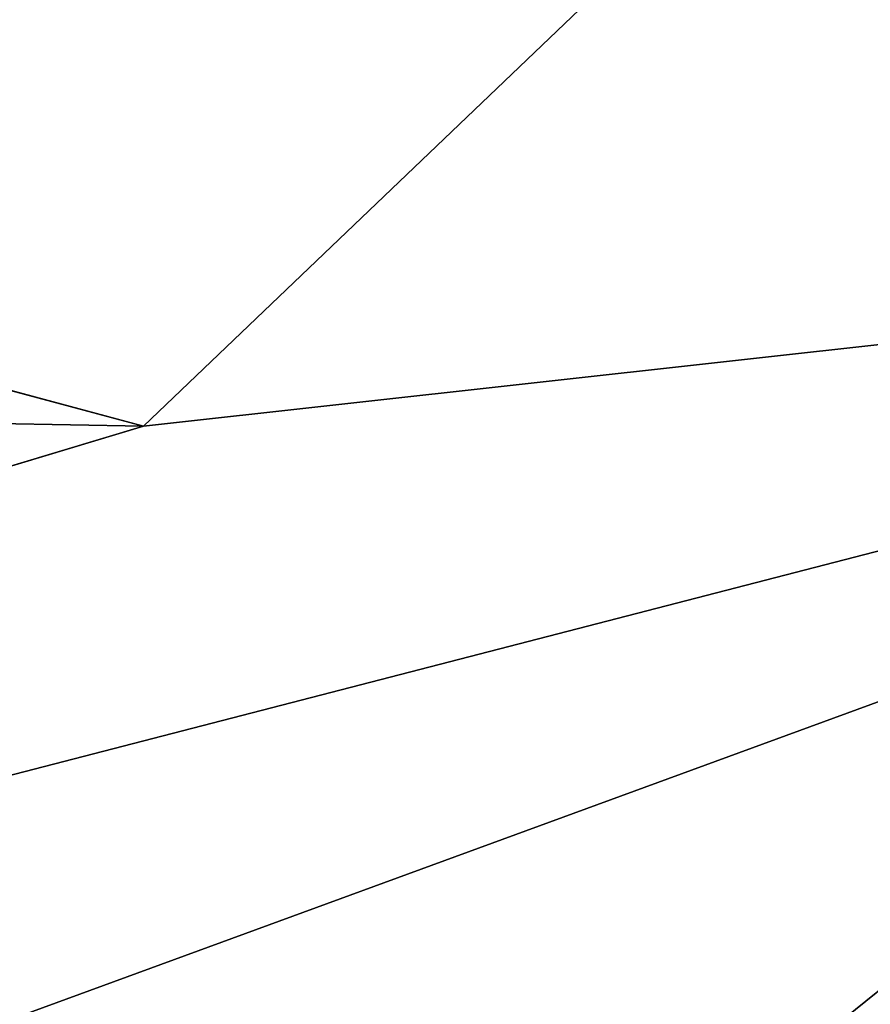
# Model space of a CAD drawing. Extents: x -250 to 250, y -426 to 356.
# Tile 908 of 1056: x -144.988 to -144.404, y 239.637 to 240.312. Entities that reach past the tile are written whole.
import ezdxf

# ---------------------------------------------------------------- set-up
doc = ezdxf.new("R2010")
doc.units = 0
doc.header["$LTSCALE"] = 41.718519
for name, color, linetype in [('1614', 7, 'CONTINUOUS'), ('17', 7, 'CONTINUOUS'), ('18', 7, 'CONTINUOUS'), ('738', 7, 'CONTINUOUS'), ('739', 7, 'CONTINUOUS'), ('741', 7, 'CONTINUOUS'), ('759', 7, 'CONTINUOUS')]:
    doc.layers.add(name, color=color, linetype=linetype)

msp = doc.modelspace()

# ---------------------------------------------------------------- linework, layer by layer
at = {"layer": '1614', "color": 7, "linetype": 'CONTINUOUS'}
for points in [[(-145.75357, 238.5533, -68.65), (-140.77761, 242.56576, -68.65), (-143.0169, 240.15751, -68.55), (-145.75357, 238.5533, -68.65)], [(-145.75357, 238.5533, -68.65), (-143.0169, 240.15751, -68.55), (-145.71173, 238.46175, -68.55), (-145.75357, 238.5533, -68.65)]]:
    msp.add_3dface(points, dxfattribs=at)
at = {"layer": '17', "color": 7, "linetype": 'CONTINUOUS'}
for points in [[(210, 237.79049, 10.16268), (210, 242, 11), (-210, 237.79049, 10.16268), (210, 237.79049, 10.16268)], [(210, 242, 11), (-210, 242, 11), (-210, 237.79049, 10.16268), (210, 242, 11)]]:
    msp.add_3dface(points, dxfattribs=at)
at = {"layer": '18', "color": 7, "linetype": 'CONTINUOUS'}
for points in [[(210, 237.79049, -10.16268), (-210, 237.79049, -10.16268), (-210, 242, -11), (210, 237.79049, -10.16268)], [(210, 242, -11), (210, 237.79049, -10.16268), (-210, 242, -11), (210, 242, -11)]]:
    msp.add_3dface(points, dxfattribs=at)
at = {"layer": '738', "color": 7, "linetype": 'CONTINUOUS'}
msp.add_3dface([(-140.77761, 242.56576, -68.65), (-145.75357, 238.5533, -68.65), (-145.45313, 240.3587, -68.65), (-140.77761, 242.56576, -68.65)], dxfattribs=at)
at = {"layer": '739', "color": 7, "linetype": 'CONTINUOUS'}
for points in [[(-144.90279, 240.03317, -15.65), (-140.97802, 243.78393, -15.65), (-150, 241.4, -15.65), (-144.90279, 240.03317, -15.65)], [(-155.38093, 240.21598, -15.65), (-144.90279, 240.03317, -15.65), (-150, 241.4, -15.65), (-155.38093, 240.21598, -15.65)], [(-155.38093, 240.21598, -15.65), (-150, 238.5, -15.65), (-144.90279, 240.03317, -15.65), (-155.38093, 240.21598, -15.65)]]:
    msp.add_3dface(points, dxfattribs=at)
at = {"layer": '741', "color": 7, "linetype": 'CONTINUOUS'}
for points in [[(-144.91814, 238.86369, -16.65), (-143.0169, 240.15751, -68.55), (-141.01266, 242.12794, -16.65), (-144.91814, 238.86369, -16.65)], [(-145.71173, 238.46175, -68.55), (-143.0169, 240.15751, -68.55), (-145.23909, 238.69196, -53.59381), (-145.71173, 238.46175, -68.55)], [(-145.23909, 238.69196, -53.59381), (-143.0169, 240.15751, -68.55), (-144.85092, 238.90126, -51.65), (-145.23909, 238.69196, -53.59381)], [(-144.85092, 238.90126, -30.15), (-143.0169, 240.15751, -68.55), (-144.91814, 238.86369, -16.65), (-144.85092, 238.90126, -30.15)], [(-144.85092, 238.90126, -51.65), (-143.0169, 240.15751, -68.55), (-144.85092, 238.90126, -30.15), (-144.85092, 238.90126, -51.65)]]:
    msp.add_3dface(points, dxfattribs=at)
at = {"layer": '759', "color": 7, "linetype": 'CONTINUOUS'}
for points in [[(-140.97802, 243.78393, -15.65), (-144.90279, 240.03317, -15.65), (-143.43922, 240.19553, -15.94289), (-140.97802, 243.78393, -15.65)], [(-144.91814, 238.86369, -16.65), (-141.01266, 242.12794, -16.65), (-143.43922, 240.19553, -15.94289), (-144.91814, 238.86369, -16.65)], [(-144.91814, 238.86369, -16.65), (-143.43922, 240.19553, -15.94289), (-150, 237.79289, -15.94289), (-144.91814, 238.86369, -16.65)], [(-143.43922, 240.19553, -15.94289), (-150, 238.5, -15.65), (-150, 237.79289, -15.94289), (-143.43922, 240.19553, -15.94289)], [(-144.90279, 240.03317, -15.65), (-150, 238.5, -15.65), (-143.43922, 240.19553, -15.94289), (-144.90279, 240.03317, -15.65)]]:
    msp.add_3dface(points, dxfattribs=at)

doc.saveas('drawing.dxf')
